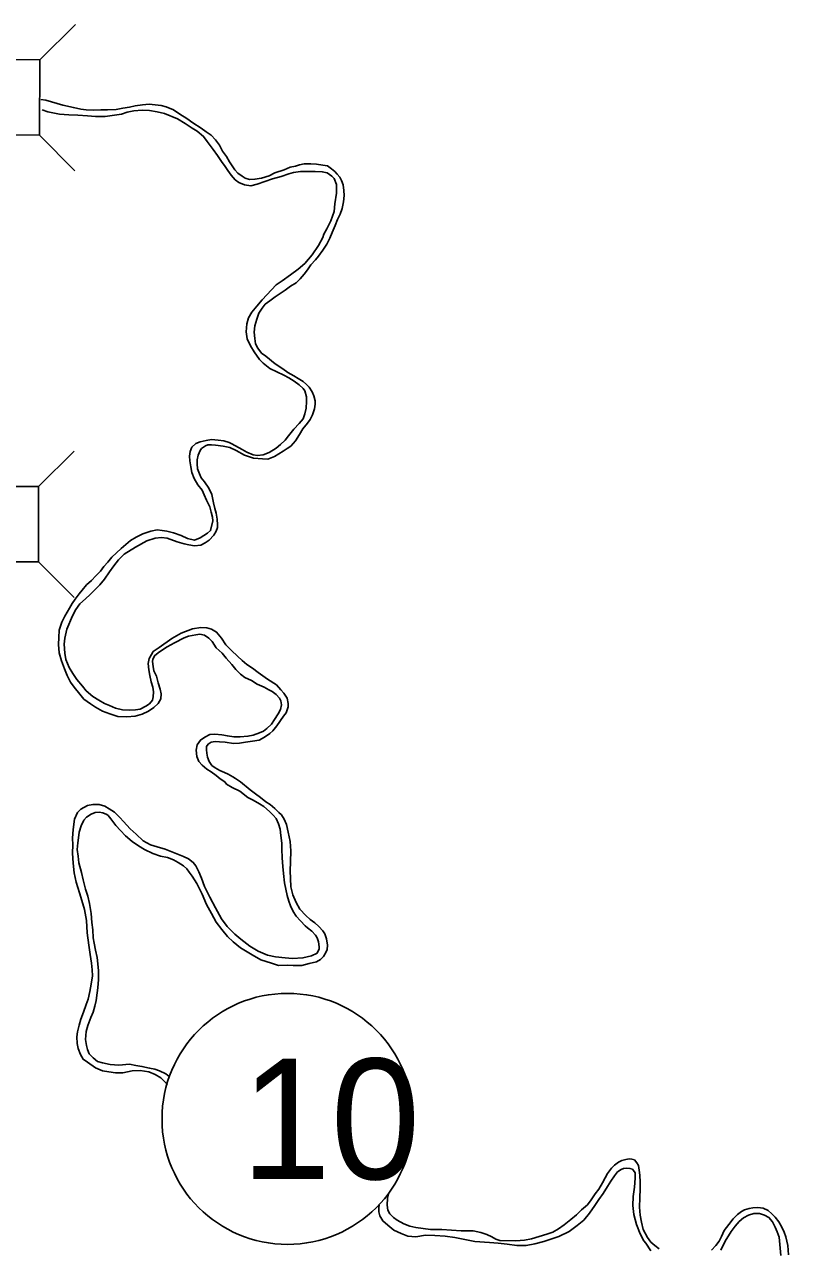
# Model space of a CAD drawing. Extents: x -939622 to -934222, y 1383701 to 1385301.
# Drawn here: x -935789.43 to -935777.37, y 1384203.23 to 1384222.52 of the extents above; entities that cross this region are included whole.
import ezdxf

# ---------------------------------------------------------------- set-up
doc = ezdxf.new("R2010")
doc.units = 0
for name, color, linetype in [('Level 20', 7, 'Continuous'), ('Level 27', 7, 'Continuous'), ('Level 9', 7, 'Continuous')]:
    doc.layers.add(name, color=color, linetype=linetype)

msp = doc.modelspace()

# ---------------------------------------------------------------- linework, layer by layer
at = {"layer": 'Level 20'}
for p, q in [((-935789.184, 1384221.965), (-935788.622, 1384222.523)), ((-935789.189, 1384220.777), (-935788.631, 1384220.215)), ((-935789.203, 1384215.233), (-935788.643, 1384215.793)), ((-935789.204, 1384214.045), (-935788.644, 1384213.485))]:
    msp.add_line(p, q, dxfattribs=at)
for points in [[(-935792.753, 1384220.792), (-935789.189, 1384220.777), (-935789.184, 1384221.965), (-935792.748, 1384221.98)], [(-935789.203, 1384215.233), (-935792.767, 1384215.235), (-935792.768, 1384214.047), (-935789.204, 1384214.045)]]:
    msp.add_lwpolyline(points, close=True, dxfattribs=at)
at = {"layer": 'Level 27'}
msp.add_circle((-935785.276, 1384205.26), 1.98, dxfattribs=at)
at = {"layer": 'Level 9'}
for points in [[(-935789.168, 1384221.34), (-935789.09, 1384221.327), (-935788.821, 1384221.25), (-935788.655, 1384221.212), (-935788.535, 1384221.188), (-935788.451, 1384221.175), (-935788.343, 1384221.172), (-935788.223, 1384221.175), (-935788.115, 1384221.177)], [(-935788.115, 1384221.177), (-935787.981, 1384221.184), (-935787.876, 1384221.202), (-935787.769, 1384221.216), (-935787.679, 1384221.24), (-935787.566, 1384221.255), (-935787.458, 1384221.266), (-935787.269, 1384221.244), (-935787.191, 1384221.222), (-935787.073, 1384221.174), (-935786.975, 1384221.107), (-935786.865, 1384221.038), (-935786.768, 1384220.971), (-935786.64, 1384220.887), (-935786.561, 1384220.832), (-935786.481, 1384220.777), (-935786.413, 1384220.701), (-935786.351, 1384220.621), (-935786.301, 1384220.523), (-935786.239, 1384220.438), (-935786.189, 1384220.358), (-935786.151, 1384220.292), (-935786.105, 1384220.23), (-935786.058, 1384220.175), (-935785.991, 1384220.128), (-935785.946, 1384220.099), (-935785.876, 1384220.077), (-935785.79, 1384220.082), (-935785.688, 1384220.1), (-935785.563, 1384220.133), (-935785.474, 1384220.181), (-935785.329, 1384220.229), (-935785.234, 1384220.271), (-935785.148, 1384220.288), (-935785.088, 1384220.308), (-935785.011, 1384220.325), (-935784.909, 1384220.324), (-935784.819, 1384220.321), (-935784.72, 1384220.305), (-935784.644, 1384220.292), (-935784.58, 1384220.246), (-935784.531, 1384220.205), (-935784.494, 1384220.164), (-935784.451, 1384220.114), (-935784.423, 1384220.06), (-935784.4, 1384219.995), (-935784.389, 1384219.905), (-935784.381, 1384219.824), (-935784.39, 1384219.727), (-935784.412, 1384219.621), (-935784.445, 1384219.53), (-935784.485, 1384219.445), (-935784.525, 1384219.351), (-935784.57, 1384219.244), (-935784.609, 1384219.153), (-935784.658, 1384219.059), (-935784.718, 1384218.961), (-935784.785, 1384218.866), (-935784.834, 1384218.813), (-935784.907, 1384218.73), (-935784.959, 1384218.651), (-935785.014, 1384218.586), (-935785.078, 1384218.512), (-935785.14, 1384218.448), (-935785.231, 1384218.394), (-935785.314, 1384218.332), (-935785.405, 1384218.269), (-935785.473, 1384218.226), (-935785.555, 1384218.163), (-935785.626, 1384218.113), (-935785.678, 1384218.049), (-935785.727, 1384217.969), (-935785.76, 1384217.875), (-935785.791, 1384217.769), (-935785.8, 1384217.67), (-935785.794, 1384217.568), (-935785.78, 1384217.487), (-935785.743, 1384217.416), (-935785.684, 1384217.339), (-935785.62, 1384217.289), (-935785.473, 1384217.17), (-935785.351, 1384217.089), (-935785.271, 1384217.034), (-935785.174, 1384216.979), (-935785.107, 1384216.939), (-935785.031, 1384216.892), (-935784.976, 1384216.846), (-935784.933, 1384216.802), (-935784.889, 1384216.731), (-935784.858, 1384216.665), (-935784.838, 1384216.588), (-935784.839, 1384216.533), (-935784.849, 1384216.461), (-935784.883, 1384216.364), (-935784.92, 1384216.291), (-935784.958, 1384216.236), (-935785.033, 1384216.143), (-935785.085, 1384216.058), (-935785.151, 1384215.957), (-935785.224, 1384215.874), (-935785.28, 1384215.833)], [(-935789.147, 1384221.174), (-935789.058, 1384221.147), (-935788.871, 1384221.11), (-935788.727, 1384221.096), (-935788.583, 1384221.093), (-935788.433, 1384221.082), (-935788.307, 1384221.073), (-935788.154, 1384221.071), (-935788.005, 1384221.09), (-935787.895, 1384221.108), (-935787.806, 1384221.14), (-935787.698, 1384221.161), (-935787.567, 1384221.17), (-935787.453, 1384221.164), (-935787.332, 1384221.143), (-935787.215, 1384221.119), (-935787.012, 1384221.037), (-935786.893, 1384220.962), (-935786.781, 1384220.887), (-935786.699, 1384220.838), (-935786.601, 1384220.756), (-935786.542, 1384220.676), (-935786.449, 1384220.55), (-935786.38, 1384220.458), (-935786.315, 1384220.363), (-935786.259, 1384220.284), (-935786.218, 1384220.222), (-935786.166, 1384220.145), (-935786.104, 1384220.074), (-935786.043, 1384220.031), (-935785.952, 1384219.994), (-935785.856, 1384219.978), (-935785.752, 1384220.002), (-935785.633, 1384220.044), (-935785.514, 1384220.086), (-935785.374, 1384220.123), (-935785.255, 1384220.168), (-935785.181, 1384220.188), (-935785.071, 1384220.206), (-935784.981, 1384220.202), (-935784.837, 1384220.203), (-935784.729, 1384220.2), (-935784.651, 1384220.184), (-935784.574, 1384220.131), (-935784.541, 1384220.093), (-935784.505, 1384219.998), (-935784.502, 1384219.863), (-935784.527, 1384219.694), (-935784.539, 1384219.573), (-935784.592, 1384219.424), (-935784.658, 1384219.302), (-935784.704, 1384219.217), (-935784.718, 1384219.165), (-935784.786, 1384219.037), (-935784.887, 1384218.887), (-935785.004, 1384218.755), (-935785.109, 1384218.662), (-935785.23, 1384218.572), (-935785.359, 1384218.478), (-935785.456, 1384218.415), (-935785.675, 1384218.178), (-935785.762, 1384218.08), (-935785.841, 1384217.984), (-935785.89, 1384217.893), (-935785.917, 1384217.802), (-935785.926, 1384217.673), (-935785.911, 1384217.565), (-935785.86, 1384217.452), (-935785.804, 1384217.36), (-935785.717, 1384217.239), (-935785.662, 1384217.18), (-935785.555, 1384217.099), (-935785.445, 1384217.044), (-935785.336, 1384216.99), (-935785.254, 1384216.947), (-935785.169, 1384216.898), (-935785.09, 1384216.837), (-935785.031, 1384216.781), (-935785.003, 1384216.743), (-935784.977, 1384216.65), (-935784.978, 1384216.578), (-935784.984, 1384216.47), (-935785.003, 1384216.382), (-935785.031, 1384216.303), (-935785.092, 1384216.229), (-935785.174, 1384216.137), (-935785.261, 1384216.035), (-935785.313, 1384215.965), (-935785.389, 1384215.9), (-935785.457, 1384215.841), (-935785.563, 1384215.772), (-935785.661, 1384215.736), (-935785.747, 1384215.725), (-935785.817, 1384215.735), (-935785.916, 1384215.775), (-935785.992, 1384215.818), (-935786.156, 1384215.907), (-935786.199, 1384215.93), (-935786.281, 1384215.955), (-935786.371, 1384215.965)], [(-935786.371, 1384215.965), (-935786.476, 1384215.974), (-935786.559, 1384215.96), (-935786.652, 1384215.939), (-935786.723, 1384215.914), (-935786.787, 1384215.855), (-935786.812, 1384215.785), (-935786.823, 1384215.716), (-935786.815, 1384215.638), (-935786.803, 1384215.545), (-935786.786, 1384215.458), (-935786.748, 1384215.36), (-935786.691, 1384215.262), (-935786.623, 1384215.176), (-935786.591, 1384215.102), (-935786.556, 1384215.022), (-935786.503, 1384214.912), (-935786.483, 1384214.828), (-935786.46, 1384214.753), (-935786.455, 1384214.696), (-935786.49, 1384214.539), (-935786.54, 1384214.499), (-935786.652, 1384214.424), (-935786.744, 1384214.391), (-935786.855, 1384214.415), (-935786.953, 1384214.461), (-935787.073, 1384214.503), (-935787.182, 1384214.53), (-935787.254, 1384214.543), (-935787.335, 1384214.55), (-935787.434, 1384214.533), (-935787.558, 1384214.491), (-935787.665, 1384214.437), (-935787.753, 1384214.383), (-935787.827, 1384214.321), (-935787.9, 1384214.256), (-935788.046, 1384214.123), (-935788.113, 1384214.043), (-935788.174, 1384213.972), (-935788.229, 1384213.902), (-935788.302, 1384213.825), (-935788.37, 1384213.754), (-935788.446, 1384213.683), (-935788.515, 1384213.6), (-935788.565, 1384213.541), (-935788.626, 1384213.459), (-935788.675, 1384213.388), (-935788.718, 1384213.318), (-935788.79, 1384213.19), (-935788.835, 1384213.095), (-935788.877, 1384212.968), (-935788.883, 1384212.853), (-935788.889, 1384212.742), (-935788.88, 1384212.61), (-935788.844, 1384212.487), (-935788.795, 1384212.359), (-935788.754, 1384212.252), (-935788.7, 1384212.148), (-935788.641, 1384212.072), (-935788.554, 1384211.96), (-935788.487, 1384211.883), (-935788.383, 1384211.805), (-935788.304, 1384211.752), (-935788.194, 1384211.692), (-935788.079, 1384211.65), (-935787.952, 1384211.605), (-935787.811, 1384211.6), (-935787.68, 1384211.612), (-935787.567, 1384211.645), (-935787.469, 1384211.693), (-935787.387, 1384211.749), (-935787.316, 1384211.811), (-935787.276, 1384211.887), (-935787.269, 1384211.965), (-935787.286, 1384212.037), (-935787.316, 1384212.139), (-935787.342, 1384212.243), (-935787.383, 1384212.326), (-935787.394, 1384212.395), (-935787.408, 1384212.476), (-935787.403, 1384212.512), (-935787.369, 1384212.57), (-935787.298, 1384212.629), (-935787.177, 1384212.705), (-935787.059, 1384212.768), (-935786.908, 1384212.85), (-935786.84, 1384212.876), (-935786.721, 1384212.897), (-935786.661, 1384212.904), (-935786.583, 1384212.888), (-935786.516, 1384212.845), (-935786.464, 1384212.789), (-935786.404, 1384212.691), (-935786.306, 1384212.607), (-935786.244, 1384212.53), (-935786.155, 1384212.43), (-935786.09, 1384212.351), (-935786.019, 1384212.274), (-935785.949, 1384212.222), (-935785.846, 1384212.173), (-935785.757, 1384212.119)], [(-935785.28, 1384215.833), (-935785.345, 1384215.793), (-935785.413, 1384215.752), (-935785.483, 1384215.711), (-935785.584, 1384215.666), (-935785.668, 1384215.673), (-935785.812, 1384215.684), (-935785.954, 1384215.729), (-935786.088, 1384215.804), (-935786.188, 1384215.852), (-935786.293, 1384215.873), (-935786.411, 1384215.889), (-935786.477, 1384215.893), (-935786.534, 1384215.891), (-935786.572, 1384215.878), (-935786.631, 1384215.835), (-935786.654, 1384215.804), (-935786.685, 1384215.728), (-935786.701, 1384215.658), (-935786.703, 1384215.595), (-935786.695, 1384215.514), (-935786.666, 1384215.434), (-935786.64, 1384215.371), (-935786.585, 1384215.307), (-935786.519, 1384215.209), (-935786.469, 1384215.108), (-935786.441, 1384214.976), (-935786.421, 1384214.89), (-935786.404, 1384214.812), (-935786.384, 1384214.719), (-935786.382, 1384214.632), (-935786.381, 1384214.59), (-935786.4, 1384214.529), (-935786.44, 1384214.468), (-935786.51, 1384214.391), (-935786.575, 1384214.347), (-935786.646, 1384214.312), (-935786.742, 1384214.301), (-935786.832, 1384214.314), (-935786.904, 1384214.33), (-935787.016, 1384214.363), (-935787.173, 1384214.419), (-935787.263, 1384214.429), (-935787.362, 1384214.42), (-935787.493, 1384214.378), (-935787.673, 1384214.277), (-935787.853, 1384214.167), (-935787.943, 1384214.078), (-935788.016, 1384213.986), (-935788.082, 1384213.891), (-935788.166, 1384213.774), (-935788.239, 1384213.685), (-935788.3, 1384213.62), (-935788.388, 1384213.534), (-935788.464, 1384213.463), (-935788.552, 1384213.385), (-935788.618, 1384213.296), (-935788.67, 1384213.196), (-935788.757, 1384212.983), (-935788.79, 1384212.844), (-935788.799, 1384212.747), (-935788.79, 1384212.606), (-935788.772, 1384212.507), (-935788.721, 1384212.382), (-935788.662, 1384212.288), (-935788.602, 1384212.193), (-935788.513, 1384212.084), (-935788.451, 1384212.013), (-935788.347, 1384211.923), (-935788.252, 1384211.865), (-935788.161, 1384211.813), (-935788.083, 1384211.779), (-935787.992, 1384211.739), (-935787.877, 1384211.715), (-935787.766, 1384211.706), (-935787.673, 1384211.714), (-935787.602, 1384211.725), (-935787.513, 1384211.77), (-935787.454, 1384211.807), (-935787.405, 1384211.866), (-935787.394, 1384211.917), (-935787.39, 1384211.995), (-935787.401, 1384212.07), (-935787.427, 1384212.154), (-935787.448, 1384212.256), (-935787.465, 1384212.342), (-935787.476, 1384212.441), (-935787.46, 1384212.523), (-935787.42, 1384212.584), (-935787.394, 1384212.63), (-935787.303, 1384212.695), (-935787.1, 1384212.839), (-935786.955, 1384212.924), (-935786.774, 1384212.989), (-935786.646, 1384213.01), (-935786.55, 1384213.007), (-935786.475, 1384212.987), (-935786.395, 1384212.938), (-935786.315, 1384212.844), (-935786.25, 1384212.738), (-935786.16, 1384212.647)], [(-935786.16, 1384212.647), (-935786.065, 1384212.559), (-935785.992, 1384212.489), (-935785.918, 1384212.427), (-935785.83, 1384212.369), (-935785.738, 1384212.3), (-935785.589, 1384212.195), (-935785.449, 1384212.105), (-935785.381, 1384212.026), (-935785.334, 1384211.973), (-935785.281, 1384211.896), (-935785.264, 1384211.815), (-935785.263, 1384211.758), (-935785.296, 1384211.664), (-935785.34, 1384211.612), (-935785.444, 1384211.459), (-935785.508, 1384211.382), (-935785.555, 1384211.339), (-935785.64, 1384211.282), (-935785.723, 1384211.232), (-935785.827, 1384211.217), (-935785.941, 1384211.2), (-935786.033, 1384211.185), (-935786.129, 1384211.183), (-935786.261, 1384211.203), (-935786.351, 1384211.207), (-935786.417, 1384211.211), (-935786.48, 1384211.204), (-935786.527, 1384211.172), (-935786.553, 1384211.133), (-935786.555, 1384211.081), (-935786.551, 1384211.03), (-935786.537, 1384210.968), (-935786.514, 1384210.899), (-935786.468, 1384210.834), (-935786.419, 1384210.796), (-935786.343, 1384210.756), (-935786.27, 1384210.725), (-935786.213, 1384210.699), (-935786.14, 1384210.656), (-935786.094, 1384210.63), (-935786.015, 1384210.578)], [(-935785.757, 1384212.119), (-935785.645, 1384212.07), (-935785.569, 1384212.03), (-935785.518, 1384212.004), (-935785.457, 1384211.952), (-935785.404, 1384211.899), (-935785.379, 1384211.855), (-935785.372, 1384211.789), (-935785.388, 1384211.719), (-935785.425, 1384211.652), (-935785.48, 1384211.56), (-935785.529, 1384211.487), (-935785.602, 1384211.416), (-935785.655, 1384211.378), (-935785.717, 1384211.35), (-935785.818, 1384211.314), (-935785.901, 1384211.297), (-935786.021, 1384211.285), (-935786.123, 1384211.285), (-935786.225, 1384211.301), (-935786.312, 1384211.316), (-935786.42, 1384211.329), (-935786.504, 1384211.323), (-935786.578, 1384211.279), (-935786.649, 1384211.235), (-935786.701, 1384211.159), (-935786.719, 1384211.074), (-935786.705, 1384210.975), (-935786.676, 1384210.898), (-935786.624, 1384210.839), (-935786.547, 1384210.775), (-935786.48, 1384210.735), (-935786.401, 1384210.676), (-935786.336, 1384210.624), (-935786.266, 1384210.578), (-935786.239, 1384210.542), (-935786.15, 1384210.49), (-935786.026, 1384210.427), (-935785.904, 1384210.331), (-935785.819, 1384210.288), (-935785.718, 1384210.231), (-935785.648, 1384210.187), (-935785.562, 1384210.108), (-935785.504, 1384210.05), (-935785.455, 1384209.997), (-935785.417, 1384209.914), (-935785.394, 1384209.83), (-935785.382, 1384209.731), (-935785.367, 1384209.608), (-935785.368, 1384209.515), (-935785.361, 1384209.38), (-935785.349, 1384209.239), (-935785.337, 1384209.131), (-935785.321, 1384208.984), (-935785.303, 1384208.882), (-935785.283, 1384208.783), (-935785.257, 1384208.694), (-935785.231, 1384208.622), (-935785.187, 1384208.53), (-935785.137, 1384208.456), (-935785.069, 1384208.383), (-935784.998, 1384208.303), (-935784.958, 1384208.274), (-935784.894, 1384208.222), (-935784.833, 1384208.157), (-935784.808, 1384208.116), (-935784.788, 1384208.053), (-935784.774, 1384207.972), (-935784.776, 1384207.942), (-935784.81, 1384207.875), (-935784.896, 1384207.831), (-935785.033, 1384207.8), (-935785.195, 1384207.79), (-935785.315, 1384207.799), (-935785.465, 1384207.816), (-935785.592, 1384207.843), (-935785.737, 1384207.905), (-935785.871, 1384207.986), (-935786.011, 1384208.094), (-935786.109, 1384208.175), (-935786.229, 1384208.293), (-935786.316, 1384208.417), (-935786.41, 1384208.589), (-935786.499, 1384208.755), (-935786.584, 1384208.924), (-935786.632, 1384209.055), (-935786.677, 1384209.159), (-935786.721, 1384209.252), (-935786.764, 1384209.305), (-935786.838, 1384209.363), (-935786.916, 1384209.4), (-935787.047, 1384209.451), (-935787.204, 1384209.513), (-935787.331, 1384209.549), (-935787.436, 1384209.582), (-935787.552, 1384209.648), (-935787.662, 1384209.751), (-935787.76, 1384209.838), (-935787.865, 1384209.953), (-935787.921, 1384210.015), (-935788.007, 1384210.097)], [(-935786.015, 1384210.578), (-935785.865, 1384210.453), (-935785.779, 1384210.386), (-935785.7, 1384210.33), (-935785.617, 1384210.263), (-935785.55, 1384210.217), (-935785.474, 1384210.156), (-935785.412, 1384210.094), (-935785.369, 1384210.056), (-935785.326, 1384209.988), (-935785.294, 1384209.905), (-935785.263, 1384209.782), (-935785.236, 1384209.636), (-935785.226, 1384209.491), (-935785.231, 1384209.317), (-935785.233, 1384209.175), (-935785.23, 1384209.052), (-935785.224, 1384208.92), (-935785.193, 1384208.794), (-935785.139, 1384208.673), (-935785.08, 1384208.569), (-935784.987, 1384208.469), (-935784.917, 1384208.405), (-935784.847, 1384208.352), (-935784.779, 1384208.297), (-935784.721, 1384208.229), (-935784.689, 1384208.179), (-935784.66, 1384208.101), (-935784.646, 1384208.002), (-935784.65, 1384207.93), (-935784.67, 1384207.885), (-935784.707, 1384207.823), (-935784.754, 1384207.777), (-935784.819, 1384207.739), (-935784.932, 1384207.712), (-935785.051, 1384207.682), (-935785.186, 1384207.682), (-935785.279, 1384207.685), (-935785.42, 1384207.679), (-935785.531, 1384207.718), (-935785.695, 1384207.771), (-935785.831, 1384207.849), (-935786.02, 1384207.961), (-935786.133, 1384208.052), (-935786.225, 1384208.139), (-935786.312, 1384208.245), (-935786.399, 1384208.361), (-935786.477, 1384208.5), (-935786.553, 1384208.642), (-935786.62, 1384208.803), (-935786.705, 1384208.972), (-935786.78, 1384209.091), (-935786.826, 1384209.15), (-935786.863, 1384209.203), (-935786.919, 1384209.252), (-935787.001, 1384209.305), (-935787.077, 1384209.345), (-935787.168, 1384209.381), (-935787.279, 1384209.403), (-935787.403, 1384209.445), (-935787.533, 1384209.51), (-935787.628, 1384209.568), (-935787.728, 1384209.635), (-935787.832, 1384209.725), (-935787.913, 1384209.81), (-935787.983, 1384209.89), (-935788.061, 1384209.993), (-935788.107, 1384210.046), (-935788.129, 1384210.064), (-935788.192, 1384210.089), (-935788.249, 1384210.1), (-935788.312, 1384210.095), (-935788.372, 1384210.069), (-935788.445, 1384210.022), (-935788.489, 1384209.973), (-935788.532, 1384209.882), (-935788.565, 1384209.782), (-935788.575, 1384209.691), (-935788.585, 1384209.613), (-935788.594, 1384209.507), (-935788.579, 1384209.402), (-935788.568, 1384209.297), (-935788.528, 1384209.145), (-935788.501, 1384209.031), (-935788.461, 1384208.885), (-935788.428, 1384208.775), (-935788.398, 1384208.658), (-935788.374, 1384208.502), (-935788.364, 1384208.358), (-935788.349, 1384208.241), (-935788.343, 1384208.118), (-935788.329, 1384208.034), (-935788.305, 1384207.921), (-935788.278, 1384207.807), (-935788.269, 1384207.708), (-935788.258, 1384207.594), (-935788.257, 1384207.459), (-935788.269, 1384207.326), (-935788.279, 1384207.251), (-935788.294, 1384207.13), (-935788.315, 1384207.036)], [(-935788.007, 1384210.097), (-935788.089, 1384210.152), (-935788.159, 1384210.192), (-935788.25, 1384210.22), (-935788.348, 1384210.217), (-935788.429, 1384210.203), (-935788.535, 1384210.146), (-935788.591, 1384210.091), (-935788.636, 1384209.99), (-935788.659, 1384209.827), (-935788.67, 1384209.689), (-935788.662, 1384209.584), (-935788.667, 1384209.454), (-935788.66, 1384209.292), (-935788.641, 1384209.139), (-935788.608, 1384208.993), (-935788.556, 1384208.828), (-935788.519, 1384208.703), (-935788.477, 1384208.563), (-935788.449, 1384208.392), (-935788.438, 1384208.197), (-935788.409, 1384208.002), (-935788.39, 1384207.855), (-935788.371, 1384207.714), (-935788.357, 1384207.612), (-935788.354, 1384207.519), (-935788.372, 1384207.386), (-935788.393, 1384207.269), (-935788.42, 1384207.151), (-935788.454, 1384207.066), (-935788.493, 1384206.944), (-935788.538, 1384206.832), (-935788.565, 1384206.741), (-935788.587, 1384206.635), (-935788.6, 1384206.554), (-935788.594, 1384206.451), (-935788.58, 1384206.368), (-935788.544, 1384206.275), (-935788.498, 1384206.201), (-935788.434, 1384206.155), (-935788.306, 1384206.068), (-935788.196, 1384206.019), (-935788.094, 1384206.001), (-935787.989, 1384205.989), (-935787.872, 1384205.989), (-935787.729, 1384206.016), (-935787.6, 1384206.023), (-935787.465, 1384206.005), (-935787.365, 1384205.96), (-935787.277, 1384205.908), (-935787.209, 1384205.843), (-935787.17, 1384205.795)], [(-935788.315, 1384207.036), (-935788.343, 1384206.942), (-935788.377, 1384206.86), (-935788.427, 1384206.732), (-935788.455, 1384206.638), (-935788.464, 1384206.515), (-935788.446, 1384206.416), (-935788.433, 1384206.353), (-935788.404, 1384206.288), (-935788.342, 1384206.223), (-935788.275, 1384206.165), (-935788.197, 1384206.146), (-935788.073, 1384206.116), (-935787.935, 1384206.107), (-935787.768, 1384206.121), (-935787.668, 1384206.102), (-935787.572, 1384206.087), (-935787.452, 1384206.063), (-935787.37, 1384206.044), (-935787.295, 1384206.019), (-935787.198, 1384205.97), (-935787.144, 1384205.93)], [(-935783.1, 1384203.425), (-935782.95, 1384203.42), (-935782.788, 1384203.409), (-935782.638, 1384203.392), (-935782.503, 1384203.362), (-935782.319, 1384203.328), (-935782.088, 1384203.31), (-935781.953, 1384203.298), (-935781.812, 1384203.284), (-935781.655, 1384203.261), (-935781.508, 1384203.265), (-935781.371, 1384203.292), (-935781.231, 1384203.326), (-935780.994, 1384203.404), (-935780.834, 1384203.484), (-935780.708, 1384203.577), (-935780.602, 1384203.664), (-935780.509, 1384203.772), (-935780.428, 1384203.894), (-935780.362, 1384203.989), (-935780.295, 1384204.081), (-935780.226, 1384204.194), (-935780.174, 1384204.276), (-935780.116, 1384204.362), (-935780.067, 1384204.424), (-935780.014, 1384204.461), (-935779.973, 1384204.477), (-935779.925, 1384204.484), (-935779.874, 1384204.48), (-935779.834, 1384204.469), (-935779.816, 1384204.448), (-935779.791, 1384204.41), (-935779.789, 1384204.325), (-935779.803, 1384204.181), (-935779.82, 1384204.036), (-935779.829, 1384203.894), (-935779.813, 1384203.75), (-935779.767, 1384203.592), (-935779.713, 1384203.449), (-935779.653, 1384203.339), (-935779.622, 1384203.298), (-935779.541, 1384203.18)], [(-935780.424, 1384204.078), (-935780.363, 1384204.151), (-935780.308, 1384204.252), (-935780.262, 1384204.331), (-935780.225, 1384204.398), (-935780.164, 1384204.481), (-935780.118, 1384204.528), (-935780.053, 1384204.577), (-935780.003, 1384204.603), (-935779.937, 1384204.622), (-935779.887, 1384204.63), (-935779.841, 1384204.625), (-935779.802, 1384204.614), (-935779.765, 1384204.567), (-935779.74, 1384204.525), (-935779.729, 1384204.45), (-935779.715, 1384204.375), (-935779.709, 1384204.261), (-935779.71, 1384204.156), (-935779.718, 1384204.014), (-935779.72, 1384203.87), (-935779.714, 1384203.741), (-935779.693, 1384203.63), (-935779.663, 1384203.517), (-935779.597, 1384203.389), (-935779.541, 1384203.315), (-935779.48, 1384203.263), (-935779.41, 1384203.213)], [(-935783.679, 1384204.094), (-935783.699, 1384204.008), (-935783.706, 1384203.9), (-935783.695, 1384203.819), (-935783.663, 1384203.763), (-935783.605, 1384203.707), (-935783.544, 1384203.664), (-935783.443, 1384203.606), (-935783.344, 1384203.566), (-935783.25, 1384203.545), (-935783.019, 1384203.518), (-935782.842, 1384203.516), (-935782.689, 1384203.505), (-935782.536, 1384203.497), (-935782.446, 1384203.493), (-935782.344, 1384203.493), (-935782.227, 1384203.469), (-935782.133, 1384203.435), (-935782.054, 1384203.398), (-935781.987, 1384203.364), (-935781.924, 1384203.344), (-935781.675, 1384203.336), (-935781.535, 1384203.348), (-935781.424, 1384203.369), (-935781.183, 1384203.441), (-935781.088, 1384203.474), (-935781, 1384203.527), (-935780.912, 1384203.59), (-935780.806, 1384203.671), (-935780.715, 1384203.745), (-935780.636, 1384203.825), (-935780.545, 1384203.903), (-935780.484, 1384203.986), (-935780.424, 1384204.078)], [(-935783.832, 1384203.897), (-935783.837, 1384203.864), (-935783.835, 1384203.794), (-935783.818, 1384203.729), (-935783.771, 1384203.652), (-935783.695, 1384203.582), (-935783.6, 1384203.506), (-935783.482, 1384203.455), (-935783.376, 1384203.409), (-935783.252, 1384203.4), (-935783.1, 1384203.425)], [(-935778.586, 1384203.189), (-935778.516, 1384203.263), (-935778.463, 1384203.334), (-935778.429, 1384203.404), (-935778.387, 1384203.498), (-935778.311, 1384203.596), (-935778.242, 1384203.685), (-935778.175, 1384203.753), (-935778.113, 1384203.797), (-935778.066, 1384203.825), (-935777.994, 1384203.845), (-935777.932, 1384203.859), (-935777.857, 1384203.861), (-935777.773, 1384203.851), (-935777.694, 1384203.814), (-935777.633, 1384203.764), (-935777.58, 1384203.708), (-935777.522, 1384203.638), (-935777.474, 1384203.555), (-935777.439, 1384203.474), (-935777.414, 1384203.4), (-935777.383, 1384203.262), (-935777.37, 1384203.118)], [(-935778.439, 1384203.19), (-935778.368, 1384203.333), (-935778.276, 1384203.483), (-935778.212, 1384203.566), (-935778.148, 1384203.643), (-935778.08, 1384203.702), (-935778.001, 1384203.743), (-935777.92, 1384203.766), (-935777.827, 1384203.768), (-935777.749, 1384203.74), (-935777.679, 1384203.706), (-935777.623, 1384203.635), (-935777.579, 1384203.552), (-935777.55, 1384203.481), (-935777.521, 1384203.394), (-935777.493, 1384203.103)]]:
    msp.add_lwpolyline(points, dxfattribs=at)

# ---------------------------------------------------------------- texts
at = {"layer": 'Level 27'}
msp.add_text('10', height=1.9008, dxfattribs=at).set_placement((-935786.008, 1384204.31))

doc.saveas('drawing.dxf')
